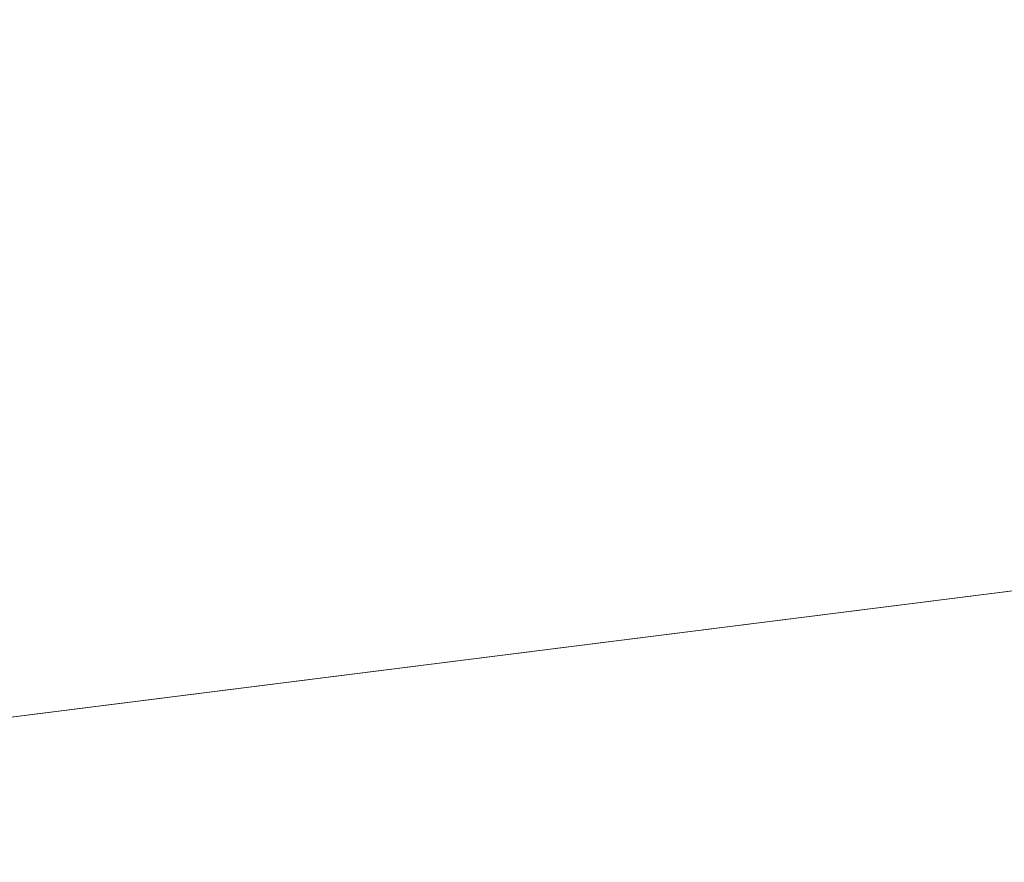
# Model space of a CAD drawing. Header units: millimetres. Extents: x -430348 to -225823, y -86243 to 5084.
# Tile 507 of 656: x -371571 to -369997, y -61605 to -60258. Entities that reach past the tile are written whole.
import ezdxf

# ---------------------------------------------------------------- set-up
doc = ezdxf.new("R2010")
doc.units = ezdxf.units.MM
doc.layers.add('A-ROOF', color=132, linetype='Continuous', lineweight=9)

msp = doc.modelspace()

# ---------------------------------------------------------------- meshes
at = {"layer": 'A-ROOF'}
mesh = msp.add_polyface(dxfattribs=at)
corners = [(-378210, -62209, 64150.9), (-374561.6, -58788.7, 66720.1), (-372358.2, -58859.8, 66720.1), (-372379.3, -59515.3, 66243.6), (-371458.8, -59515.3, 66265.2), (-371438.6, -58889.5, 66720.1), (-360001.2, -59258.6, 66720.1), (-360001.2, -59911.9, 66245.7), (-359143.5, -59956.8, 66233.1), (-359108.4, -59287.4, 66720.1), (-356953.1, -59356.9, 66720.1), (-353532.8, -63005.3, 64150.9)]
mesh.append_faces([[corners[k] for k in face] for face in [(3, 0, 1, 2)]], dxfattribs={"vtx0": -1})
mesh.append_faces([[corners[k] for k in face] for face in [(0, 3, 4, 7)]], dxfattribs={"vtx0": -1, "vtx2": -1, "vtx3": -1})
mesh.append_faces([[corners[k] for k in face] for face in [(10, 11, 8, 9)]], dxfattribs={"vtx1": -1})
mesh.append_faces([[corners[k] for k in face] for face in [(7, 8, 11, 0)]], dxfattribs={"vtx1": -1, "vtx3": -1})
mesh.append_faces([[corners[k] for k in face] for face in [(4, 5, 6, 7)]], dxfattribs={"vtx3": -1})
mesh = msp.add_polyface(dxfattribs=at)
corners = [(-374561.6, -58788.7, 66843.7), (-378210, -62209, 64274.5), (-353532.8, -63005.3, 64274.5), (-356953.1, -59356.9, 66843.7), (-359108.4, -59287.4, 66843.7), (-359143.5, -59956.8, 66356.7), (-360001.2, -59911.9, 66369.3), (-360001.2, -59258.6, 66843.7), (-371438.6, -58889.5, 66843.7), (-371458.8, -59515.3, 66388.8), (-372379.3, -59515.3, 66367.2), (-372358.2, -58859.8, 66843.7)]
mesh.append_faces([[corners[k] for k in face] for face in [(5, 2, 3, 4)]], dxfattribs={"vtx0": -1})
mesh.append_faces([[corners[k] for k in face] for face in [(2, 5, 6, 1)]], dxfattribs={"vtx0": -1, "vtx2": -1})
mesh.append_faces([[corners[k] for k in face] for face in [(0, 1, 10, 11)]], dxfattribs={"vtx1": -1})
mesh.append_faces([[corners[k] for k in face] for face in [(9, 10, 1, 6)]], dxfattribs={"vtx1": -1, "vtx2": -1, "vtx3": -1})
mesh.append_faces([[corners[k] for k in face] for face in [(7, 8, 9, 6)]], dxfattribs={"vtx2": -1})

doc.saveas('drawing.dxf')
